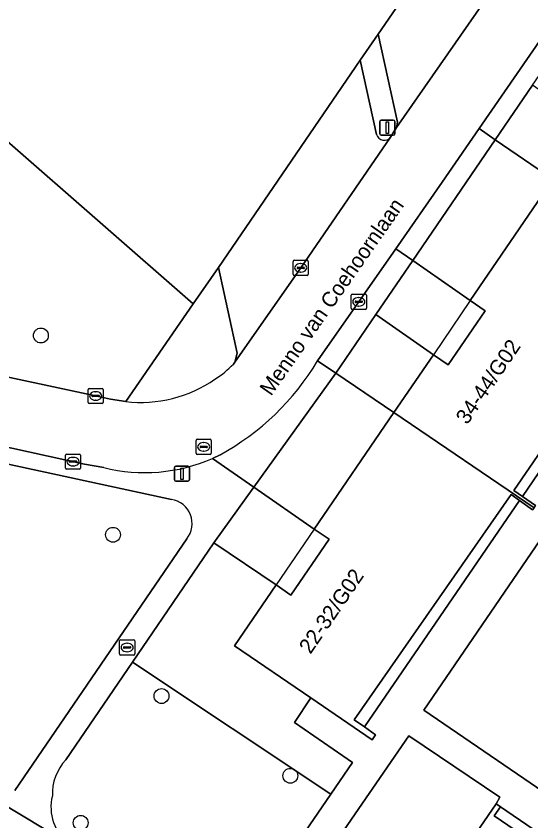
# Model space of a CAD drawing. Extents: x 160023 to 161302, y 384750 to 385707.
# Drawn here: x 160214.8 to 160248.7, y 385371.2 to 385424.3 of the extents above; entities that cross this region are included whole.
import ezdxf

# ---------------------------------------------------------------- set-up
doc = ezdxf.new("R2010")
doc.units = 0
for name, color, linetype in [('IMGEO_Boom', 7, 'Continuous'), ('IMGEO_Brandkraan', 7, 'Continuous'), ('IMGEO_Groenvoorziening', 7, 'Continuous'), ('IMGEO_Haag', 7, 'Continuous'), ('IMGEO_Kolk', 7, 'Continuous'), ('IMGEO_Lichtmast', 7, 'Continuous'), ('IMGEO_Openbare_ruimte_label', 7, 'Continuous'), ('IMGEO_Pand', 7, 'Continuous'), ('IMGEO_Pand_nummerreeks', 7, 'Continuous'), ('IMGEO_Pand_overbouw', 7, 'Continuous'), ('IMGEO_Parkeervlak_open', 7, 'Continuous'), ('IMGEO_Rijbaan_lokaal_open', 7, 'Continuous'), ('IMGEO_Rioolput', 7, 'Continuous'), ('IMGEO_Voetpad_open', 7, 'Continuous')]:
    doc.layers.add(name, color=color, linetype=linetype)

msp = doc.modelspace()

# ---------------------------------------------------------------- linework, layer by layer
at = {"layer": 'IMGEO_Boom'}
for centre in [(160216.455, 385403.215), (160221.206, 385390.089), (160224.399, 385379.462), (160232.885, 385374.212), (160219.075, 385371.113)]:
    msp.add_circle(centre, 0.489, dxfattribs=at)
at = {"layer": 'IMGEO_Brandkraan'}
for p, q in [((160221.636, 385382.239), (160221.636, 385383.091)), ((160221.711, 385383.165), (160222.563, 385383.165)), ((160221.938, 385382.708), (160222.336, 385382.708)), ((160222.124, 385382.945), (160222.149, 385382.945)), ((160222.637, 385383.091), (160222.637, 385382.239)), ((160221.895, 385382.659), (160221.895, 385382.671)), ((160222.333, 385382.622), (160221.935, 385382.622)), ((160222.147, 385382.385), (160222.122, 385382.385)), ((160222.379, 385382.671), (160222.379, 385382.659)), ((160222.563, 385382.165), (160221.711, 385382.165))]:
    msp.add_line(p, q, dxfattribs=at)
for points in [[(160221.636, 385382.239), (160221.636, 385383.091)], [(160221.711, 385383.165), (160222.563, 385383.165)], [(160222.637, 385383.091), (160222.637, 385382.239)], [(160222.563, 385382.165), (160221.711, 385382.165)]]:
    msp.add_lwpolyline(points, dxfattribs=at)
for centre, radius, start, end in [((160221.713, 385383.089), 0.0765, 91.552, 178.448), ((160221.713, 385383.089), 0.0765, 91.552, 178.448), ((160221.935, 385382.668), 0.0403, 85.8775, 175.7526), ((160222.34, 385382.67), 0.0386, 1.7309, 96.639), ((160222.561, 385383.089), 0.0765, 1.552, 88.448), ((160222.561, 385383.089), 0.0765, 1.552, 88.448), ((160221.713, 385382.241), 0.0765, 181.552, 268.448), ((160221.713, 385382.241), 0.0765, 181.552, 268.448), ((160221.932, 385382.658), 0.0366, 178.938, 274.7102), ((160222.336, 385382.665), 0.043, 264.8664, 352.4533), ((160222.561, 385382.241), 0.0765, 271.552, 358.448), ((160222.561, 385382.241), 0.0765, 271.552, 358.448)]:
    msp.add_arc(centre, radius, start, end, dxfattribs=at)
for centre, major_axis, ratio, start_param, end_param in [((160222.123, 385382.665), (-0.387, 0.002), 0.722429, 4.712389, 7.853982), ((160222.148, 385382.665), (-0.39, 0.002), 0.717154, 1.570796, 4.712389)]:
    msp.add_ellipse(centre, major_axis=major_axis, ratio=ratio, start_param=start_param, end_param=end_param, dxfattribs=at)
at = {"layer": 'IMGEO_Groenvoorziening'}
for points in [[(160224.032, 385450.925), (160218.738, 385441.239), (160212.991, 385429.483), (160210.991, 385424.828), (160209.287, 385420.485), (160210.198, 385420.12), (160209.954, 385419.471), (160214.228, 385416.022), (160226.49, 385405.305), (160228.145, 385407.705), (160237.49, 385421.354), (160238.673, 385423.07), (160246.089, 385433.867)], [(160208.348, 385401.672), (160211.926, 385400.985), (160220.063, 385399.232), (160221.042, 385399.018), (160222.043, 385398.86), (160226.49, 385405.305), (160214.228, 385416.022), (160209.954, 385419.471), (160208.508, 385415.63), (160207.599, 385415.921), (160203.718, 385405.011)], [(160225.055, 385392.414), (160205.651, 385396.614)], [(160214.741, 385373.234), (160226.065, 385389.819)], [(160218.323, 385369.74), (160228.545, 385362.775), (160235.54, 385373.002), (160222.48, 385381.694), (160218.091, 385375.267)]]:
    msp.add_lwpolyline(points, dxfattribs=at)
for points in [[(160246.367, 385416.112), (160250.173, 385413.514), (160252.602, 385417.071), (160248.829, 385419.716)], [(160235.884, 385400.741), (160239.703, 385398.133), (160242.308, 385401.948), (160238.512, 385404.588)], [(160255.248, 385369.236), (160264.09, 385381.775), (160250.21, 385391.03), (160241.671, 385378.537)], [(160222.48, 385381.694), (160235.54, 385373.002), (160236.969, 385375.091), (160233.16, 385377.714), (160234.236, 385379.343), (160229.205, 385382.778), (160231.942, 385386.786), (160227.855, 385389.566)], [(160240.25, 385354.826), (160244.709, 385361.312), (160241.003, 385363.844), (160240.439, 385363.021), (160240.159, 385363.212), (160246.425, 385372.368), (160246.682, 385372.799), (160240.679, 385376.854), (160233.099, 385365.798), (160239.495, 385361.44), (160236.64, 385357.286)]]:
    msp.add_lwpolyline(points, close=True, dxfattribs=at)
for centre, radius, start, end in [((160224.806, 385390.823), 1.61, 321.4119, 81.1211), ((160220.551, 385373.005), 3.342, 137.3947, 182.053), ((160220.139, 385372.151), 3.018, 165.9256, 233.0193)]:
    msp.add_arc(centre, radius, start, end, dxfattribs=at)
at = {"layer": 'IMGEO_Haag'}
msp.add_lwpolyline([(160222.48, 385381.694), (160235.54, 385373.002), (160236.969, 385375.091), (160233.16, 385377.714), (160234.236, 385379.343), (160229.205, 385382.778), (160231.942, 385386.786), (160227.855, 385389.566)], close=True, dxfattribs=at)
at = {"layer": 'IMGEO_Kolk'}
for p, q in [((160233.138, 385408.172), (160233.99, 385408.172)), ((160233.063, 385407.246), (160233.063, 385408.098)), ((160233.322, 385407.666), (160233.322, 385407.678)), ((160233.76, 385407.629), (160233.362, 385407.629)), ((160233.365, 385407.715), (160233.763, 385407.715)), ((160233.551, 385407.952), (160233.576, 385407.952)), ((160233.806, 385407.678), (160233.806, 385407.666)), ((160234.064, 385408.098), (160234.064, 385407.246)), ((160233.99, 385407.172), (160233.138, 385407.172)), ((160233.574, 385407.392), (160233.549, 385407.392)), ((160236.888, 385405.011), (160236.888, 385405.863)), ((160236.963, 385405.937), (160237.815, 385405.937)), ((160237.376, 385405.717), (160237.401, 385405.717)), ((160237.889, 385405.863), (160237.889, 385405.011)), ((160237.147, 385405.431), (160237.147, 385405.443)), ((160237.585, 385405.394), (160237.187, 385405.394)), ((160237.19, 385405.48), (160237.588, 385405.48)), ((160237.399, 385405.157), (160237.374, 385405.157)), ((160237.631, 385405.443), (160237.631, 385405.431)), ((160237.815, 385404.937), (160236.963, 385404.937)), ((160219.638, 385399.734), (160220.49, 385399.734)), ((160219.563, 385398.808), (160219.563, 385399.66)), ((160219.822, 385399.228), (160219.822, 385399.24)), ((160220.26, 385399.191), (160219.862, 385399.191)), ((160219.865, 385399.277), (160220.263, 385399.277)), ((160220.051, 385399.514), (160220.076, 385399.514)), ((160220.306, 385399.24), (160220.306, 385399.228)), ((160220.564, 385399.66), (160220.564, 385398.808)), ((160220.49, 385398.734), (160219.638, 385398.734)), ((160220.074, 385398.954), (160220.049, 385398.954)), ((160218.074, 385394.48), (160218.074, 385395.332)), ((160218.149, 385395.406), (160219.001, 385395.406)), ((160218.333, 385394.9), (160218.333, 385394.912)), ((160218.376, 385394.949), (160218.774, 385394.949)), ((160218.562, 385395.186), (160218.587, 385395.186)), ((160218.817, 385394.912), (160218.817, 385394.9)), ((160219.075, 385395.332), (160219.075, 385394.48)), ((160219.001, 385394.406), (160218.149, 385394.406)), ((160218.771, 385394.863), (160218.373, 385394.863)), ((160218.585, 385394.626), (160218.56, 385394.626))]:
    msp.add_line(p, q, dxfattribs=at)
for points in [[(160233.138, 385408.172), (160233.99, 385408.172)], [(160233.063, 385407.246), (160233.063, 385408.098)], [(160234.064, 385408.098), (160234.064, 385407.246)], [(160233.99, 385407.172), (160233.138, 385407.172)], [(160236.888, 385405.011), (160236.888, 385405.863)], [(160236.963, 385405.937), (160237.815, 385405.937)], [(160237.889, 385405.863), (160237.889, 385405.011)], [(160237.815, 385404.937), (160236.963, 385404.937)], [(160219.638, 385399.734), (160220.49, 385399.734)], [(160219.563, 385398.808), (160219.563, 385399.66)], [(160220.564, 385399.66), (160220.564, 385398.808)], [(160220.49, 385398.734), (160219.638, 385398.734)], [(160218.074, 385394.48), (160218.074, 385395.332)], [(160218.149, 385395.406), (160219.001, 385395.406)], [(160219.075, 385395.332), (160219.075, 385394.48)], [(160219.001, 385394.406), (160218.149, 385394.406)]]:
    msp.add_lwpolyline(points, dxfattribs=at)
for centre, radius, start, end in [((160233.14, 385408.096), 0.0765, 91.552, 178.448), ((160233.14, 385408.096), 0.0765, 91.552, 178.448), ((160233.988, 385408.096), 0.0765, 1.552, 88.448), ((160233.988, 385408.096), 0.0765, 1.552, 88.448), ((160233.362, 385407.675), 0.0403, 85.8775, 175.7526), ((160233.359, 385407.665), 0.0366, 178.938, 274.7102), ((160233.763, 385407.672), 0.043, 264.8664, 352.4533), ((160233.767, 385407.677), 0.0386, 1.7309, 96.639), ((160233.14, 385407.248), 0.0765, 181.552, 268.448), ((160233.14, 385407.248), 0.0765, 181.552, 268.448), ((160233.988, 385407.248), 0.0765, 271.552, 358.448), ((160233.988, 385407.248), 0.0765, 271.552, 358.448), ((160236.965, 385405.861), 0.0765, 91.552, 178.448), ((160236.965, 385405.861), 0.0765, 91.552, 178.448), ((160237.813, 385405.861), 0.0765, 1.552, 88.448), ((160237.813, 385405.861), 0.0765, 1.552, 88.448), ((160236.965, 385405.013), 0.0765, 181.552, 268.448), ((160236.965, 385405.013), 0.0765, 181.552, 268.448), ((160237.187, 385405.44), 0.0403, 85.8775, 175.7526), ((160237.184, 385405.43), 0.0366, 178.938, 274.7102), ((160237.588, 385405.437), 0.043, 264.8664, 352.4533), ((160237.592, 385405.442), 0.0386, 1.7309, 96.639), ((160237.813, 385405.013), 0.0765, 271.552, 358.448), ((160237.813, 385405.013), 0.0765, 271.552, 358.448), ((160219.64, 385399.658), 0.0765, 91.552, 178.448), ((160219.64, 385399.658), 0.0765, 91.552, 178.448), ((160220.488, 385399.658), 0.0765, 1.552, 88.448), ((160220.488, 385399.658), 0.0765, 1.552, 88.448), ((160219.862, 385399.237), 0.0403, 85.8775, 175.7526), ((160219.859, 385399.227), 0.0366, 178.938, 274.7102), ((160220.263, 385399.234), 0.043, 264.8664, 352.4533), ((160220.267, 385399.239), 0.0386, 1.7309, 96.639), ((160219.64, 385398.81), 0.0765, 181.552, 268.448), ((160219.64, 385398.81), 0.0765, 181.552, 268.448), ((160220.488, 385398.81), 0.0765, 271.552, 358.448), ((160220.488, 385398.81), 0.0765, 271.552, 358.448), ((160218.151, 385395.33), 0.0765, 91.552, 178.448), ((160218.151, 385395.33), 0.0765, 91.552, 178.448), ((160218.373, 385394.909), 0.0403, 85.8775, 175.7526), ((160218.37, 385394.899), 0.0366, 178.938, 274.7102), ((160218.774, 385394.906), 0.043, 264.8664, 352.4533), ((160218.778, 385394.911), 0.0386, 1.7309, 96.639), ((160218.999, 385395.33), 0.0765, 1.552, 88.448), ((160218.999, 385395.33), 0.0765, 1.552, 88.448), ((160218.151, 385394.482), 0.0765, 181.552, 268.448), ((160218.151, 385394.482), 0.0765, 181.552, 268.448), ((160218.999, 385394.482), 0.0765, 271.552, 358.448), ((160218.999, 385394.482), 0.0765, 271.552, 358.448)]:
    msp.add_arc(centre, radius, start, end, dxfattribs=at)
for centre, major_axis, ratio, start_param, end_param in [((160233.55, 385407.672), (-0.387, 0.002), 0.722429, 4.712389, 7.853982), ((160233.575, 385407.672), (-0.39, 0.002), 0.717154, 1.570796, 4.712389), ((160237.375, 385405.437), (-0.387, 0.002), 0.722429, 4.712389, 7.853982), ((160237.4, 385405.437), (-0.39, 0.002), 0.717154, 1.570796, 4.712389), ((160220.05, 385399.234), (-0.387, 0.002), 0.722429, 4.712389, 7.853982), ((160220.075, 385399.234), (-0.39, 0.002), 0.717154, 1.570796, 4.712389), ((160218.561, 385394.906), (-0.387, 0.002), 0.722429, 4.712389, 7.853982), ((160218.586, 385394.906), (-0.39, 0.002), 0.717154, 1.570796, 4.712389)]:
    msp.add_ellipse(centre, major_axis=major_axis, ratio=ratio, start_param=start_param, end_param=end_param, dxfattribs=at)
at = {"layer": 'IMGEO_Lichtmast'}
for p, q in [((160238.769, 385416.507), (160238.769, 385417.307)), ((160238.769, 385417.307), (160238.769, 385416.507)), ((160238.869, 385417.407), (160239.659, 385417.407)), ((160239.659, 385417.407), (160238.869, 385417.407)), ((160239.759, 385417.307), (160239.759, 385416.507)), ((160239.759, 385416.507), (160239.759, 385417.307)), ((160239.659, 385416.407), (160238.869, 385416.407)), ((160238.869, 385416.407), (160239.659, 385416.407)), ((160225.247, 385393.711), (160225.247, 385394.511)), ((160225.247, 385394.511), (160225.247, 385393.711)), ((160225.347, 385394.611), (160226.137, 385394.611)), ((160226.137, 385394.611), (160225.347, 385394.611)), ((160226.237, 385394.511), (160226.237, 385393.711)), ((160226.237, 385393.711), (160226.237, 385394.511)), ((160226.137, 385393.611), (160225.347, 385393.611)), ((160225.347, 385393.611), (160226.137, 385393.611))]:
    msp.add_line(p, q, dxfattribs=at)
for points in [[(160239.189, 385417.282), (160239.339, 385417.282), (160239.339, 385416.532), (160239.189, 385416.532), (160239.189, 385417.282)], [(160225.667, 385394.486), (160225.817, 385394.486), (160225.817, 385393.736), (160225.667, 385393.736), (160225.667, 385394.486)]]:
    msp.add_lwpolyline(points, dxfattribs=at)
for centre, start, end in [((160238.869, 385417.307), 90, 180), ((160238.869, 385417.307), 90, 180), ((160239.659, 385417.307), 0, 90), ((160239.659, 385417.307), 360, 90), ((160238.869, 385416.507), 180, 270), ((160238.869, 385416.507), 180, 270), ((160239.659, 385416.507), 270, 0), ((160239.659, 385416.507), 270, 0), ((160225.347, 385394.511), 90, 180), ((160225.347, 385394.511), 90, 180), ((160226.137, 385394.511), 0, 90), ((160226.137, 385394.511), 360, 90), ((160225.347, 385393.711), 180, 270), ((160225.347, 385393.711), 180, 270), ((160226.137, 385393.711), 270, 0), ((160226.137, 385393.711), 270, 0)]:
    msp.add_arc(centre, 0.1, start, end, dxfattribs=at)
at = {"layer": 'IMGEO_Pand'}
for points in [[(160259.163, 385406.874), (160259.247, 385406.997), (160250.024, 385413.296), (160244.715, 385405.522), (160245.714, 385404.84), (160243.284, 385401.282), (160242.308, 385401.948), (160239.703, 385398.133), (160248.928, 385391.871), (160249.02, 385392.007), (160248.165, 385392.616), (160247.607, 385393.013), (160257.754, 385407.836), (160258.295, 385407.466)], [(160235.434, 385389.79), (160232.924, 385386.115), (160231.942, 385386.786), (160229.205, 385382.778), (160234.236, 385379.343), (160238.268, 385376.59), (160238.494, 385376.92), (160237.763, 385377.428), (160237.076, 385377.906), (160247.419, 385392.732), (160247.969, 385392.346), (160248.836, 385391.736), (160248.928, 385391.871), (160239.703, 385398.133), (160234.459, 385390.455)], [(160246.313, 385371.579), (160246.717, 385372.168), (160246.425, 385372.368), (160240.159, 385363.212), (160240.439, 385363.021), (160241.003, 385363.844), (160241.4, 385364.424), (160245.105, 385361.888), (160247.768, 385360.066), (160250.072, 385358.489), (160256.322, 385354.212), (160255.933, 385353.643), (160255.351, 385352.793), (160255.494, 385352.695), (160261.37, 385361.274)]]:
    msp.add_lwpolyline(points, close=True, dxfattribs=at)
at = {"layer": 'IMGEO_Pand_overbouw'}
for points in [[(160258.295, 385407.466), (160257.754, 385407.836), (160247.607, 385393.013), (160248.165, 385392.616)], [(160242.308, 385401.948), (160243.284, 385401.282), (160245.714, 385404.84), (160244.715, 385405.522)], [(160247.969, 385392.346), (160247.419, 385392.732), (160237.076, 385377.906), (160237.763, 385377.428)], [(160231.942, 385386.786), (160232.924, 385386.115), (160235.434, 385389.79), (160234.459, 385390.455)], [(160246.717, 385372.168), (160246.313, 385371.579), (160261.37, 385361.274), (160261.77, 385361.859)]]:
    msp.add_lwpolyline(points, close=True, dxfattribs=at)
at = {"layer": 'IMGEO_Parkeervlak_open'}
for points in [[(160247.057, 385428.791), (160246.089, 385433.867), (160238.673, 385423.07), (160239.942, 385417.275), (160239.879, 385416.909), (160247.986, 385428.593)], [(160238.562, 385416.454), (160237.49, 385421.354), (160228.145, 385407.705), (160229.272, 385402.546), (160229.374, 385402.06), (160229.219, 385401.461), (160233.566, 385407.671), (160239.484, 385416.283)]]:
    msp.add_lwpolyline(points, dxfattribs=at)
msp.add_arc((160239.066, 385416.598), 0.524, 195.951, 323.0349, dxfattribs=at)
at = {"layer": 'IMGEO_Rijbaan_lokaal_open'}
for points in [[(160248.613, 385429.611), (160247.986, 385428.593), (160239.879, 385416.909), (160239.484, 385416.283), (160233.566, 385407.671), (160229.219, 385401.461), (160229.13, 385401.334)], [(160234.678, 385401.543), (160239.819, 385408.926), (160242.876, 385413.312), (160245.315, 385416.844), (160250.316, 385424.087), (160252.158, 385426.755)], [(160222.043, 385398.86), (160221.042, 385399.018), (160220.063, 385399.232), (160211.926, 385400.985), (160208.348, 385401.672)], [(160205.243, 385397.846), (160207.24, 385397.427), (160212.138, 385396.319), (160219.339, 385394.739), (160220.599, 385394.515)], [(160227.751, 385395.119), (160228.251, 385395.354)]]:
    msp.add_lwpolyline(points, dxfattribs=at)
for points in [[(160244.715, 385405.522), (160250.024, 385413.296), (160250.173, 385413.514), (160246.367, 385416.112), (160240.938, 385408.148)], [(160234.459, 385390.455), (160239.703, 385398.133), (160235.884, 385400.741), (160230.481, 385393.221)]]:
    msp.add_lwpolyline(points, close=True, dxfattribs=at)
for centre, radius, start, end in [((160225.014, 385405.116), 5.59, 301.3265, 317.4223), ((160220.009, 385410.344), 17.107, 298.8025, 329.036), ((160223.001, 385407.459), 8.653, 263.6429, 304.6451), ((160223.293, 385405.266), 11.083, 255.9345, 293.7201)]:
    msp.add_arc(centre, radius, start, end, dxfattribs=at)
at = {"layer": 'IMGEO_Rioolput'}
for p, q in [((160226.676, 385395.454), (160226.676, 385396.306)), ((160226.751, 385396.38), (160227.603, 385396.38)), ((160227.164, 385396.16), (160227.189, 385396.16)), ((160227.677, 385396.306), (160227.677, 385395.454)), ((160226.935, 385395.874), (160226.935, 385395.886)), ((160227.373, 385395.837), (160226.975, 385395.837)), ((160226.978, 385395.923), (160227.376, 385395.923)), ((160227.187, 385395.6), (160227.162, 385395.6)), ((160227.419, 385395.886), (160227.419, 385395.874)), ((160227.603, 385395.38), (160226.751, 385395.38))]:
    msp.add_line(p, q, dxfattribs=at)
for points in [[(160226.676, 385395.454), (160226.676, 385396.306)], [(160226.751, 385396.38), (160227.603, 385396.38)], [(160227.677, 385396.306), (160227.677, 385395.454)], [(160227.603, 385395.38), (160226.751, 385395.38)]]:
    msp.add_lwpolyline(points, dxfattribs=at)
for centre, radius, start, end in [((160226.753, 385396.304), 0.0765, 91.552, 178.448), ((160226.753, 385396.304), 0.0765, 91.552, 178.448), ((160227.601, 385396.304), 0.0765, 1.552, 88.448), ((160227.601, 385396.304), 0.0765, 1.552, 88.448), ((160226.753, 385395.456), 0.0765, 181.552, 268.448), ((160226.753, 385395.456), 0.0765, 181.552, 268.448), ((160226.975, 385395.883), 0.0403, 85.8775, 175.7526), ((160226.972, 385395.873), 0.0366, 178.938, 274.7102), ((160227.376, 385395.88), 0.043, 264.8664, 352.4533), ((160227.38, 385395.885), 0.0386, 1.7309, 96.639), ((160227.601, 385395.456), 0.0765, 271.552, 358.448), ((160227.601, 385395.456), 0.0765, 271.552, 358.448)]:
    msp.add_arc(centre, radius, start, end, dxfattribs=at)
for centre, major_axis, ratio, start_param, end_param in [((160227.163, 385395.88), (-0.387, 0.002), 0.722429, 4.712389, 7.853982), ((160227.188, 385395.88), (-0.39, 0.002), 0.717154, 1.570796, 4.712389)]:
    msp.add_ellipse(centre, major_axis=major_axis, ratio=ratio, start_param=start_param, end_param=end_param, dxfattribs=at)
at = {"layer": 'IMGEO_Voetpad_open'}
for points in [[(160260.67, 385428.559), (160269.823, 385422.261), (160269.616, 385421.959), (160268.621, 385422.609), (160258.484, 385407.7), (160259.332, 385407.121), (160259.247, 385406.997), (160259.163, 385406.874), (160258.295, 385407.466), (160248.165, 385392.616), (160249.02, 385392.007), (160248.928, 385391.871), (160248.836, 385391.736), (160247.969, 385392.346), (160237.763, 385377.428), (160238.494, 385376.92), (160238.268, 385376.59), (160234.236, 385379.343), (160233.16, 385377.714), (160236.969, 385375.091), (160235.54, 385373.002), (160228.545, 385362.775)], [(160255.248, 385369.236), (160241.671, 385378.537), (160250.21, 385391.03), (160253.615, 385396.011), (160261.413, 385407.42), (160263.257, 385410.117), (160272.73, 385423.976), (160271.506, 385424.814)], [(160239.484, 385416.283), (160239.879, 385416.909), (160239.942, 385417.275), (160238.673, 385423.07), (160237.49, 385421.354), (160238.562, 385416.454)], [(160229.13, 385401.334), (160229.219, 385401.461), (160229.374, 385402.06), (160229.272, 385402.546), (160228.145, 385407.705), (160226.49, 385405.305), (160222.043, 385398.86)], [(160228.251, 385395.354), (160227.751, 385395.119), (160230.481, 385393.221), (160235.884, 385400.741), (160234.678, 385401.543)], [(160212.138, 385396.319), (160207.24, 385397.427), (160205.243, 385397.846), (160205.651, 385396.614), (160225.055, 385392.414)], [(160220.599, 385394.515), (160219.339, 385394.739), (160212.138, 385396.319)], [(160218.091, 385375.267), (160222.48, 385381.694), (160227.855, 385389.566), (160230.481, 385393.221), (160227.751, 385395.119)], [(160226.065, 385389.819), (160214.741, 385373.234)], [(160233.099, 385365.798), (160240.679, 385376.854), (160246.682, 385372.799), (160246.425, 385372.368), (160246.717, 385372.168), (160261.77, 385361.859)], [(160213.523, 385372.603), (160218.323, 385369.74)], [(160303.049, 385310.426), (160300.756, 385313.228), (160288.926, 385321.336), (160287.112, 385322.608), (160281.811, 385326.234), (160275.339, 385330.729), (160273.082, 385332.274), (160270.361, 385334.116), (160266.559, 385336.718), (160260.164, 385341.115), (160257.974, 385342.613), (160255.313, 385344.365), (160251.411, 385347.036), (160245.205, 385351.377), (160242.9, 385352.954), (160240.25, 385354.826), (160236.64, 385357.286), (160230.249, 385361.642), (160228.545, 385362.775), (160218.323, 385369.74), (160213.523, 385372.603)]]:
    msp.add_lwpolyline(points, dxfattribs=at)
for points in [[(160250.316, 385424.087), (160245.315, 385416.844), (160246.367, 385416.112), (160248.829, 385419.716), (160251.355, 385423.364)], [(160246.367, 385416.112), (160245.315, 385416.844), (160242.876, 385413.312), (160239.819, 385408.926), (160240.938, 385408.148)], [(160240.938, 385408.148), (160239.819, 385408.926), (160234.678, 385401.543), (160235.884, 385400.741), (160238.512, 385404.588)], [(160240.938, 385408.148), (160238.512, 385404.588), (160242.308, 385401.948), (160243.284, 385401.282), (160245.714, 385404.84), (160244.715, 385405.522)], [(160258.295, 385407.466), (160257.754, 385407.836), (160247.607, 385393.013), (160248.165, 385392.616)], [(160230.481, 385393.221), (160227.855, 385389.566), (160231.942, 385386.786), (160232.924, 385386.115), (160235.434, 385389.79), (160234.459, 385390.455)], [(160247.969, 385392.346), (160247.419, 385392.732), (160237.076, 385377.906), (160237.763, 385377.428)], [(160261.37, 385361.274), (160261.77, 385361.859), (160246.717, 385372.168), (160246.313, 385371.579)]]:
    msp.add_lwpolyline(points, close=True, dxfattribs=at)
for centre, radius, start, end in [((160239.066, 385416.598), 0.524, 195.951, 323.0349), ((160225.014, 385405.116), 5.59, 301.3265, 317.4223), ((160220.009, 385410.344), 17.107, 298.8025, 329.036), ((160223.001, 385407.459), 8.653, 263.6429, 304.6451), ((160223.293, 385405.266), 11.083, 255.9345, 293.7201), ((160224.806, 385390.823), 1.61, 321.4119, 81.1211), ((160220.551, 385373.005), 3.342, 137.3947, 182.053), ((160220.139, 385372.151), 3.018, 165.9256, 233.0193)]:
    msp.add_arc(centre, radius, start, end, dxfattribs=at)

# ---------------------------------------------------------------- texts
at = {"layer": 'IMGEO_Openbare_ruimte_label'}
msp.add_text('Menno van Coehoornlaan', height=1, rotation=55.1019, dxfattribs=at).set_placement((160231.61, 385399.178))
at = {"layer": 'IMGEO_Pand_nummerreeks'}
for s, rotation, p in [('34-44/G02', 55.6682, (160244.531, 385397.292)), ('22-32/G02', 55.6672, (160234.207, 385382.178))]:
    msp.add_text(s, height=1, rotation=rotation, dxfattribs=at).set_placement(p)

doc.saveas('drawing.dxf')
